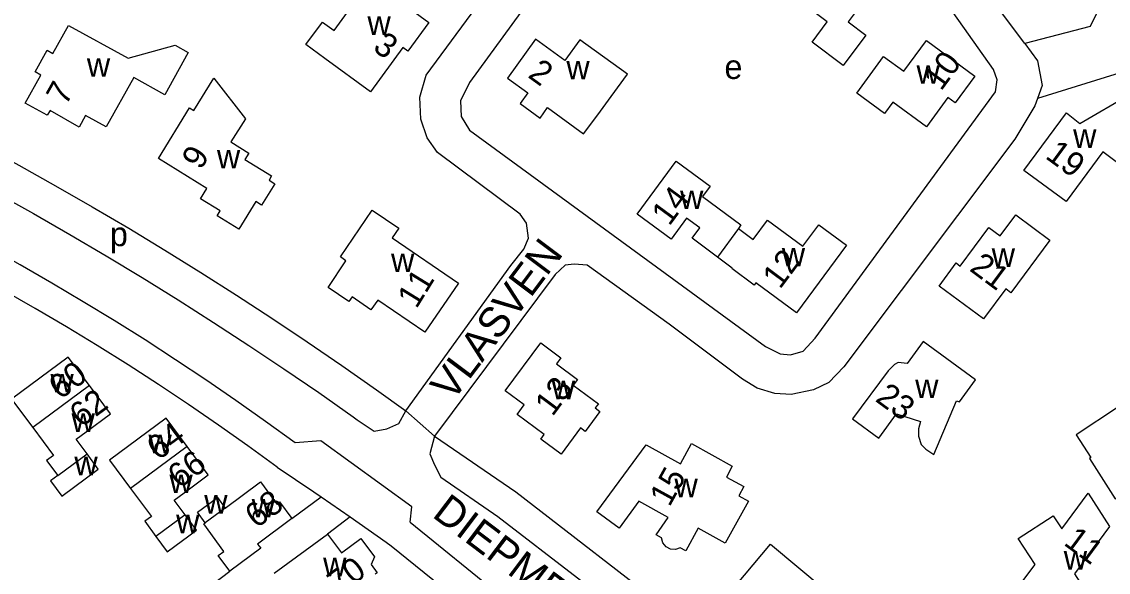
# Model space of a CAD drawing. Extents: x 162667 to 164645, y 379003 to 382150.
# Drawn here: x 163785.6 to 163965.8, y 381407.2 to 381498.4 of the extents above; entities that cross this region are included whole.
import ezdxf

# ---------------------------------------------------------------- set-up
doc = ezdxf.new("R2010")
doc.units = 0
for name, color, linetype in [('BLT_Basislijn', 7, 'Continuous'), ('BLT_Bebouwing', 7, 'Continuous'), ('BLT_Centroide', 7, 'Continuous'), ('BLT_Huisnummer', 7, 'Continuous'), ('BLT_Onderverdeling_panden', 7, 'Continuous'), ('BLT_Straatnaam', 7, 'Continuous'), ('BLT_Vlakafsluiter', 7, 'Continuous')]:
    doc.layers.add(name, color=color, linetype=linetype)

msp = doc.modelspace()

# ---------------------------------------------------------------- linework, layer by layer
at = {"layer": 'BLT_Basislijn'}
for p, q in [((163830.44, 381416.09), (163835.3, 381419.7)), ((163835.3, 381419.7), (163840.13, 381416.36)), ((163840.13, 381416.36), (163836.35, 381413.53))]:
    msp.add_line(p, q, dxfattribs=at)
for points in [[(163849.33, 381433.93), (163866.75, 381458.02), (163868.89, 381460.76), (163869.65, 381462.59), (163869.34, 381465.03), (163868.27, 381466.56), (163854.56, 381476.78), (163852.88, 381479.22), (163851.81, 381482.27), (163851.66, 381485.93), (163852.73, 381489.59), (163892.05, 381542.97), (163893.43, 381544.35), (163894.62, 381544.54)], [(163951.94, 381494.82), (163927.87, 381526.96), (163904.55, 381544.35), (163902.16, 381544.97)], [(163914.15, 381528.79), (163904.55, 381536.64), (163901.81, 381538.32), (163899.52, 381538.78), (163897.69, 381538.78), (163895.86, 381537.56), (163889.46, 381528.94), (163859.89, 381488.37), (163858.37, 381485.32), (163858.52, 381482.73), (163859.89, 381480.44), (163908.97, 381444.6), (163911.41, 381443.38), (163913.09, 381443.22), (163915.22, 381443.83), (163917.2, 381445.97), (163947.08, 381486.84), (163947.38, 381488.83), (163946.77, 381490.51), (163940.07, 381499.96), (163922.84, 381522.69), (163914.15, 381528.79)], [(163974.81, 381521.76), (163962.78, 381497.67), (163951.94, 381494.82)], [(163951.94, 381494.82), (163954.09, 381491.95), (163954.85, 381487.84), (163954.08, 381485.73)], [(163747.67, 381493.69), (163753.99, 381490.71), (163760.3, 381487.64), (163766.57, 381484.51), (163772.8, 381481.3), (163778.99, 381478.02), (163785.15, 381474.67), (163791.27, 381471.25), (163797.35, 381467.77), (163803.39, 381464.21), (163809.39, 381460.58), (163815.35, 381456.89), (163821.26, 381453.12), (163827.13, 381449.3), (163832.96, 381445.4), (163838.74, 381441.44), (163844.48, 381437.41), (163849.33, 381433.93)], [(163947.21, 381290.21), (163998.33, 381306.8), (164000.46, 381307.72), (164001.68, 381309.24), (164002.29, 381311.99), (164002.29, 381315.34), (164000.16, 381323.27), (163995.28, 381337.3), (163991.32, 381357.13), (163985.22, 381377.27), (163979.12, 381391.3), (163974.55, 381401.36), (163973.64, 381403.8), (163973.64, 381405.94), (163974.85, 381408.99), (163977.6, 381412.96), (163999.36, 381442.16), (163970.09, 381490.66), (163954.08, 381485.73)], [(163750.45, 381485.97), (163756.73, 381482.93), (163762.98, 381479.81), (163769.18, 381476.62), (163775.36, 381473.36), (163781.49, 381470.03), (163787.59, 381466.64), (163793.65, 381463.17), (163799.67, 381459.63), (163805.64, 381456.02), (163811.58, 381452.35), (163817.47, 381448.6), (163823.32, 381444.79), (163829.12, 381440.91), (163834.89, 381436.97), (163840.6, 381432.96), (163841.27, 381432.48)], [(163954.08, 381485.73), (163953.63, 381484.48), (163950.28, 381478.99), (163921.93, 381441.24), (163919.49, 381438.65), (163916.9, 381437.43), (163913.24, 381436.66), (163910.5, 381436.82), (163907.6, 381437.73), (163905.16, 381439.18), (163892.97, 381448.33), (163879.4, 381458.09), (163877.27, 381458.25), (163875.74, 381458.09), (163874.07, 381456.57), (163854.1, 381429.74)], [(163830.97, 381428.65), (163826.09, 381432.19), (163821.16, 381435.66), (163816.18, 381439.07), (163811.16, 381442.42), (163806.09, 381445.69), (163800.98, 381448.9), (163795.83, 381452.04), (163790.64, 381455.12), (163785.41, 381458.12), (163780.14, 381461.05), (163774.83, 381463.92), (163769.48, 381466.71), (163764.1, 381469.43), (163758.68, 381472.09), (163756.64, 381473.06)], [(163828.01, 381424.62), (163823.15, 381428.14), (163818.25, 381431.59), (163813.3, 381434.98), (163808.3, 381438.31), (163803.27, 381441.57), (163798.18, 381444.76), (163793.06, 381447.88), (163787.9, 381450.93), (163782.69, 381453.91), (163777.45, 381456.83), (163772.16, 381459.67), (163766.84, 381462.45), (163761.49, 381465.15), (163756.1, 381467.78), (163754.5, 381468.54)], [(163841.27, 381432.48), (163844.09, 381430.55), (163846.17, 381430.95), (163848.15, 381431.86), (163849.33, 381433.93)], [(163850.07, 381415.48), (163850.33, 381418.06), (163835.23, 381428.99), (163830.97, 381428.65)], [(163854.1, 381429.74), (163853.34, 381426.83), (163854.1, 381425), (163855.13, 381422.97)], [(163854.1, 381429.74), (163867.56, 381420.5), (163894.18, 381399.99), (163911.28, 381385.43), (163916.81, 381379.69), (163923.74, 381369.19), (163928.17, 381357.28), (163931.72, 381344.02), (163947.21, 381290.21)], [(163828.01, 381424.62), (163834.08, 381420.54), (163835.3, 381419.7)], [(163855.13, 381422.97), (163864.61, 381416.46), (163891.03, 381396.1), (163907.85, 381381.79), (163912.89, 381376.55), (163919.26, 381366.91), (163923.4, 381355.76), (163926.9, 381342.69), (163942.45, 381288.67), (163947.21, 381290.21)], [(163840.13, 381416.36), (163846.07, 381412.2), (163846.91, 381411.6)], [(163850.07, 381415.48), (163865.02, 381403.35), (163878.2, 381392.75)], [(163846.91, 381411.6), (163861.88, 381399.47), (163875.07, 381388.85)], [(163788.99, 381396.69), (163789.69, 381397.02), (163792.27, 381396.5), (163798.72, 381401.36), (163803.81, 381394.92), (163820.17, 381407.37)]]:
    msp.add_lwpolyline(points, dxfattribs=at)
at = {"layer": 'BLT_Bebouwing'}
for p, q in [((163883.36, 381486.04), (163886.08, 381489.76)), ((163830.44, 381416.09), (163824.75, 381411.87)), ((163827.52, 381407.02), (163836.35, 381413.53))]:
    msp.add_line(p, q, dxfattribs=at)
for points in [[(163921.73, 381510.53), (163928.14, 381505.77), (163922.67, 381498.4), (163925.6, 381496.23), (163921.87, 381491.2), (163916.7, 381495.03), (163919.21, 381498.41), (163915.03, 381501.52), (163913.45, 381502.69), (163915.68, 381505.7), (163914.65, 381506.47), (163917.08, 381509.75), (163919.7, 381507.8), (163921.73, 381510.53)], [(163844.77, 381504.48), (163853.17, 381498.33), (163849.67, 381493.55), (163848.82, 381494.17), (163843.46, 381486.84), (163835.9, 381492.37), (163832.77, 381494.66), (163835.49, 381498.39), (163837.44, 381496.96), (163840.56, 381501.22), (163838.61, 381502.64), (163841.41, 381506.46), (163844.54, 381504.16), (163844.77, 381504.48)], [(163886.08, 381489.76), (163878.18, 381495.46), (163875.7, 381492.03), (163870.85, 381495.54), (163866.18, 381489.07), (163869.55, 381486.64), (163868.28, 381484.88), (163871.59, 381482.48), (163872.83, 381484.2), (163878.81, 381479.83), (163881.15, 381483.02), (163883.36, 381486.04)], [(163928.55, 381492.7), (163931.92, 381490.23), (163935.65, 381495.31), (163943.68, 381489.42), (163940.42, 381484.97), (163939.19, 381485.87), (163935.64, 381481.03), (163930.1, 381485.09), (163928.72, 381483.22), (163924.09, 381486.61), (163928.55, 381492.7)], [(163813.48, 381484.17), (163814.21, 381483.72), (163817.51, 381489.08), (163822.74, 381482.35), (163820.3, 381478.51), (163823.31, 381476.66), (163822.65, 381475.6), (163827.07, 381472.87), (163826.65, 381472.18), (163827.6, 381471.59), (163825.42, 381468.06), (163824.48, 381468.64), (163821.66, 381464.06), (163818.03, 381466.29), (163818.54, 381467.11), (163815.31, 381469.09), (163816.36, 381470.79), (163808.3, 381475.75), (163813.48, 381484.17)], [(163958.85, 381483.36), (163961.1, 381481.59), (163969.41, 381486.43), (163973.26, 381480.06), (163973.53, 381480.22), (163976.08, 381476), (163972.97, 381474.13), (163972.51, 381474.9), (163969.77, 381473.25), (163964.89, 381476.86), (163958.81, 381468.63), (163951.79, 381473.78), (163958.85, 381483.36)], [(163901.01, 381459.43), (163900.99, 381459.44), (163896.78, 381462.54), (163898.06, 381464.27), (163895.89, 381465.87), (163893.34, 381462.4), (163887.69, 381466.57), (163894.15, 381475.34)], [(163894.15, 381475.34), (163899.78, 381471.18), (163898.51, 381469.46), (163904.9, 381464.75), (163904.48, 381464.18)], [(163904.48, 381464.18), (163906.94, 381462.35), (163909.31, 381465.56)], [(163909.31, 381465.56), (163915.18, 381461.22), (163917.82, 381464.8), (163922.4, 381461.41), (163914.12, 381450.19), (163907.37, 381455.18)], [(163950.47, 381466.44), (163956.13, 381462.24), (163949.65, 381453.51), (163948.8, 381454.14), (163945.11, 381449.17), (163937.74, 381454.63), (163940.57, 381458.45), (163941.25, 381457.94), (163945.99, 381464.32), (163947.87, 381462.93), (163950.47, 381466.44)], [(163907.37, 381455.18), (163907.08, 381454.78), (163903.37, 381457.52), (163903.44, 381457.62), (163901.01, 381459.43)], [(163871.7, 381445.19), (163875.04, 381442.72), (163874.31, 381441.73), (163877.77, 381439.16), (163877.07, 381438.22), (163881.26, 381435.12), (163880.75, 381434.43), (163881.52, 381433.85), (163879.07, 381430.54), (163878.3, 381431.11), (163875.07, 381426.78), (163871.73, 381429.27), (163872.28, 381430), (163867.79, 381433.34), (163868.97, 381434.92), (163865.8, 381437.28), (163871.7, 381445.19)], [(163935.11, 381445.45), (163932.48, 381441.78), (163930.96, 381441.94), (163930.35, 381441.63), (163929.28, 381440.56), (163923.39, 381432.61), (163927.73, 381429.41), (163930.7, 381433.43), (163934.67, 381432.16), (163934.31, 381430.95), (163934.31, 381429.73), (163934.77, 381428.36), (163935.53, 381427.6), (163936.87, 381426.7), (163940.65, 381435.61), (163941.13, 381435.42), (163943.81, 381439.07), (163935.11, 381445.45)], [(163796.86, 381438.15), (163793.37, 381442.83), (163783.98, 381435.86), (163787.47, 381431.16)], [(163796.48, 381426.8), (163794.67, 381429.24), (163796.33, 381430.48), (163800.34, 381433.47), (163796.86, 381438.15)], [(163977.02, 381435.35), (163970.02, 381430.76), (163967.5, 381434.61), (163960.45, 381429.99), (163962.91, 381426.23), (163962.66, 381426.07), (163966.92, 381419.34), (163967.67, 381419.82), (163969.87, 381416.46), (163972.08, 381417.91), (163972.32, 381417.53), (163974, 381418.07), (163975.16, 381419.39), (163974.92, 381419.77), (163977.1, 381421.18), (163974.96, 381424.47), (163976.92, 381425.74), (163977.41, 381424.98), (163981.89, 381427.9), (163977.02, 381435.35)], [(163813.1, 381428.04), (163809.61, 381432.74), (163800.22, 381425.77), (163803.71, 381421.08)], [(163787.47, 381431.16), (163790.9, 381426.55), (163789.78, 381425.73), (163791.63, 381423.24)], [(163812.73, 381416.69), (163810.92, 381419.12), (163812.57, 381420.36), (163816.58, 381423.34), (163813.1, 381428.04)], [(163897.81, 381414.49), (163895.74, 381410.72), (163894.83, 381411.22), (163894.04, 381410.96), (163893.21, 381411.03), (163892.48, 381411.43), (163891.96, 381412.09), (163891.75, 381412.88), (163890.84, 381413.4), (163892.85, 381416.26), (163887.99, 381418.97), (163884.7, 381414.49), (163881, 381417.22), (163889.18, 381428.29), (163894.85, 381425.18), (163896.68, 381428.51), (163903.46, 381424.78), (163902.48, 381422.98), (163905.37, 381421.39), (163904.53, 381419.86), (163906.12, 381418.99), (163902.3, 381412.03), (163897.81, 381414.49)], [(163791.63, 381423.24), (163790.43, 381422.34), (163792.32, 381419.79), (163798.35, 381424.26), (163796.48, 381426.8)], [(163819.36, 381417.83), (163825.23, 381422.16), (163827.93, 381418.5), (163828.41, 381418.85), (163830.44, 381416.09)], [(163803.71, 381421.08), (163807.15, 381416.46), (163806.04, 381415.64), (163807.9, 381413.11)], [(163962.44, 381420.31), (163966, 381414.76), (163960.17, 381406.94), (163963.26, 381402.19), (163959.42, 381399.68), (163951.49, 381405.54), (163953.68, 381408.46), (163950.86, 381412.79), (163956.64, 381416.55), (163958.08, 381414.38), (163962.44, 381420.31)], [(163816.07, 381415.4), (163814.79, 381417.17), (163818.1, 381419.57), (163819.36, 381417.83)], [(163807.9, 381413.11), (163809.76, 381410.59), (163814.61, 381414.17), (163812.73, 381416.69)], [(163820.17, 381407.37), (163818.24, 381409.97), (163819.16, 381410.66), (163815.84, 381415.23), (163816.07, 381415.4)], [(163836.35, 381413.53), (163838.65, 381410.41), (163841.89, 381412.79), (163844.12, 381409.77), (163843.57, 381408.5), (163844.58, 381407.12), (163844.26, 381406.88)], [(163824.75, 381411.87), (163825.28, 381411.16), (163820.17, 381407.37)], [(163909.79, 381411.86), (163918.86, 381404.29), (163915.98, 381400.83), (163920.2, 381397.31), (163913.78, 381389.61), (163907.47, 381394.88), (163908.65, 381396.3), (163907.25, 381397.47), (163909.65, 381400.33), (163904.06, 381405), (163909.79, 381411.86)]]:
    msp.add_lwpolyline(points, dxfattribs=at)
for points in [[(163793.4, 381497.83), (163803.3, 381492.38), (163811.11, 381494.54), (163813.26, 381493.35), (163809.39, 381486.34), (163804.21, 381489.2), (163799.67, 381480.99), (163796.22, 381482.92), (163795.17, 381480.94), (163790.37, 381483.73), (163789.89, 381482.95), (163786.21, 381484.95), (163788.82, 381489.58), (163787.86, 381490.12), (163789.86, 381493.71), (163790.82, 381493.17)], [(163843.76, 381467.19), (163848.15, 381464.2), (163847.07, 381462.61), (163858.08, 381455.13), (163852.51, 381446.98), (163844.7, 381452.31), (163843.55, 381450.68), (163840.42, 381452.84), (163839.89, 381452.09), (163836.45, 381454.4), (163839.4, 381458.82), (163838.48, 381459.45)]]:
    msp.add_lwpolyline(points, close=True, dxfattribs=at)
at = {"layer": 'BLT_Onderverdeling_panden'}
for p, q in [((163904.48, 381464.18), (163901.01, 381459.43)), ((163796.86, 381438.15), (163787.47, 381431.16)), ((163813.1, 381428.04), (163803.71, 381421.08)), ((163791.63, 381423.24), (163796.48, 381426.8)), ((163812.73, 381416.69), (163807.9, 381413.11)), ((163819.36, 381417.83), (163816.07, 381415.4))]:
    msp.add_line(p, q, dxfattribs=at)
at = {"layer": 'BLT_Vlakafsluiter'}
msp.add_line((163849.33, 381433.93), (163854.1, 381429.74), dxfattribs=at)

# ---------------------------------------------------------------- texts
at = {"layer": 'BLT_Centroide'}
for s, p in [('w', (163842.97, 381496.25)), ('w', (163796.45, 381489.31)), ('e', (163902.16, 381488.95)), ('w', (163875.95, 381488.88)), ('w', (163934, 381488.16)), ('w', (163959.97, 381477.53)), ('w', (163818.01, 381474.12)), ('w', (163894.8, 381467.38)), ('p', (163800.27, 381461.24)), ('w', (163846.88, 381456.94)), ('w', (163911.67, 381457.88)), ('w', (163946.47, 381457.81)), ('w', (163790.41, 381437)), ('w', (163873.53, 381435.88)), ('w', (163933.78, 381436.06)), ('w', (163793.91, 381430.44)), ('w', (163806.66, 381426.91)), ('w', (163794.38, 381423.28)), ('w', (163810.14, 381420.31)), ('w', (163893.87, 381419.62)), ('w', (163815.91, 381416.92)), ('w', (163823.77, 381416.28)), ('w', (163811.25, 381413.66)), ('w', (163835.62, 381406.53)), ('w', (163958.42, 381407.62))]:
    msp.add_text(s, height=4, dxfattribs=at).set_placement(p)
at = {"layer": 'BLT_Huisnummer'}
for s, rotation, p in [('3', 323.7935, (163843.68, 381493.82)), ('2', 324.1447, (163869.4, 381489.34)), ('10', 53.7534, (163938.07, 381486.82)), ('7', 60.8434, (163792.98, 381484.41)), ('9', 58.3653, (163815.34, 381473.73)), ('19', 323.7486, (163955.19, 381475.92)), ('14', 53.6186, (163893.01, 381464.44)), ('12', 53.1885, (163911.36, 381453.98)), ('21', 323.4198, (163942.63, 381457.28)), ('11', 58.3653, (163851.09, 381450.74)), ('60', 36.5348, (163792.03, 381435.7)), ('13', 53.4214, (163873.65, 381432.88)), ('23', 323.6571, (163927, 381435.66)), ('62', 36.5348, (163795.49, 381431.08)), ('64', 36.5348, (163808.29, 381425.62)), ('66', 36.5348, (163811.78, 381420.95)), ('15', 61.2187, (163893.04, 381417.89)), ('68', 36.5348, (163824.57, 381414.36)), ('11', 323.5659, (163958.24, 381411.84)), ('70', 36.4154, (163838.24, 381403.29))]:
    msp.add_text(s, height=4, rotation=rotation, dxfattribs=at).set_placement(p)
at = {"layer": 'BLT_Straatnaam'}
for s, rotation, p in [('VLASVEN', 53.093, (163857.07, 381435.32)), ('DIEPMEERVEN', 322.8505, (163853.52, 381416.49))]:
    msp.add_text(s, height=5, rotation=rotation, dxfattribs=at).set_placement(p)

doc.saveas('drawing.dxf')
